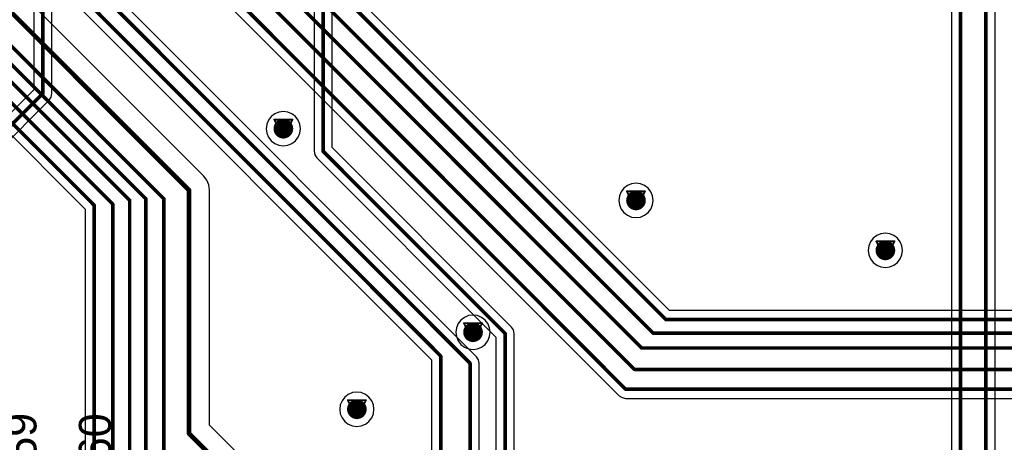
# Model space of a CAD drawing. Header units: millimetres. Extents: x 138 to 555, y 26 to 334.
# Tile 327 of 656: x 242 to 270, y 201 to 213. Entities that reach past the tile are written whole.
import ezdxf

# ---------------------------------------------------------------- set-up
doc = ezdxf.new("R2010")
doc.units = ezdxf.units.MM
for name, color, linetype in [('BottomLayer', 5, 'Continuous'), ('DrillDrawing', 1, 'Continuous'), ('MidLayer1', 16, 'Continuous'), ('MidLayer2', 76, 'Continuous'), ('MidLayer3', 90, 'Continuous'), ('MidLayer4', 156, 'Continuous'), ('MultiLayer', 9, 'Continuous'), ('TopLayer', 1, 'Continuous'), ('TopOverlay', 2, 'Continuous'), ('ViaHoleLayer', 16, 'Continuous')]:
    doc.layers.add(name, color=color, linetype=linetype)

msp = doc.modelspace()

# ---------------------------------------------------------------- linework, layer by layer
at = {"layer": 'BottomLayer'}
for p, q in [((242.637, 217.094), (242.637, 210.896)), ((243.147, 210.791), (243.147, 216.989)), ((260.411, 204.734), (249.731, 215.414)), ((247.297, 214.061), (259.003, 202.355)), ((242.637, 210.896), (221.91, 190.169)), ((222.271, 189.809), (243.072, 210.611)), ((243.072, 210.611), (243.128, 210.693)), ((243.128, 210.693), (243.147, 210.791)), ((296.54, 204.734), (260.411, 204.734)), ((259.003, 202.355), (259.085, 202.3)), ((259.085, 202.3), (259.183, 202.28)), ((259.183, 202.28), (301.337, 202.28))]:
    msp.add_line(p, q, dxfattribs=at)
at = {"layer": 'BottomLayer', "const_width": 0.1}
for points in [[(242.892, 210.791), (242.892, 217.094)], [(246.375, 216.139), (259.425, 203.089)], [(249.378, 215.406), (260.306, 204.479)], [(248.977, 215.074), (259.949, 204.102)], [(248.426, 214.891), (259.631, 203.685)], [(247.194, 214.524), (259.183, 202.535)], [(221.783, 189.682), (242.892, 210.791)], [(260.306, 204.479), (298.592, 204.479)], [(259.949, 204.102), (298.979, 204.102)], [(259.631, 203.685), (299.697, 203.685)], [(259.425, 203.089), (300.418, 203.089)], [(259.183, 202.535), (301.337, 202.535)]]:
    msp.add_lwpolyline(points, dxfattribs=at)
at = {"layer": 'BottomLayer'}
for points, const_width in [([(242.867, 210.791, 1), (242.917, 210.791, 1)], 0.05), ([(242.867, 210.791, 1), (242.917, 210.791, 1)], 0.05), ([(249.477, 209.81, 1), (249.752, 209.81, 1)], 0.275), ([(259.334, 207.807, 1), (259.609, 207.807, 1)], 0.275), ([(266.305, 206.412, 1), (266.58, 206.412, 1)], 0.275), ([(260.281, 204.479, 1), (260.331, 204.479, 1)], 0.05), ([(260.281, 204.479, 1), (260.331, 204.479, 1)], 0.05), ([(254.779, 204.127, 1), (255.054, 204.127, 1)], 0.275), ([(259.924, 204.102, 1), (259.974, 204.102, 1)], 0.05), ([(259.924, 204.102, 1), (259.974, 204.102, 1)], 0.05), ([(259.606, 203.685, 1), (259.656, 203.685, 1)], 0.05), ([(259.606, 203.685, 1), (259.656, 203.685, 1)], 0.05), ([(259.4, 203.089, 1), (259.45, 203.089, 1)], 0.05), ([(259.4, 203.089, 1), (259.45, 203.089, 1)], 0.05), ([(259.158, 202.535, 1), (259.208, 202.535, 1)], 0.05), ([(259.158, 202.535, 1), (259.208, 202.535, 1)], 0.05), ([(251.532, 201.976, 1), (251.807, 201.976, 1)], 0.275)]:
    msp.add_lwpolyline(points, format="xyb", close=True, dxfattribs=dict(at, const_width=const_width))
at = {"layer": 'DrillDrawing', "const_width": 0.0508}
for points in [[(249.361, 210.064), (249.869, 210.064)], [(249.361, 210.064), (249.615, 209.556)], [(249.615, 209.556), (249.869, 210.064)], [(249.462, 209.962), (249.767, 209.962)], [(249.462, 209.962), (249.615, 209.657)], [(249.615, 209.657), (249.767, 209.962)], [(259.217, 208.061), (259.725, 208.061)], [(259.217, 208.061), (259.471, 207.553)], [(259.471, 207.553), (259.725, 208.061)], [(259.319, 207.959), (259.624, 207.959)], [(259.319, 207.959), (259.471, 207.654)], [(259.471, 207.654), (259.624, 207.959)], [(266.189, 206.666), (266.697, 206.666)], [(266.189, 206.666), (266.443, 206.158)], [(266.29, 206.565), (266.595, 206.565)], [(266.29, 206.565), (266.443, 206.26)], [(266.443, 206.158), (266.697, 206.666)], [(266.443, 206.26), (266.595, 206.565)], [(254.662, 204.381), (255.17, 204.381)], [(254.662, 204.381), (254.916, 203.873)], [(254.764, 204.28), (255.069, 204.28)], [(254.764, 204.28), (254.916, 203.975)], [(254.916, 203.873), (255.17, 204.381)], [(254.916, 203.975), (255.069, 204.28)], [(251.415, 202.23), (251.923, 202.23)], [(251.415, 202.23), (251.669, 201.722)], [(251.517, 202.128), (251.822, 202.128)], [(251.517, 202.128), (251.669, 201.824)], [(251.669, 201.722), (251.923, 202.23)], [(251.669, 201.824), (251.822, 202.128)]]:
    msp.add_lwpolyline(points, dxfattribs=at)
at = {"layer": 'DrillDrawing', "const_width": 0.0254}
for points in [[(249.348, 210.064, 1), (249.373, 210.064, 1)], [(249.348, 210.064, 1), (249.373, 210.064, 1)], [(249.856, 210.064, 1), (249.881, 210.064, 1)], [(249.856, 210.064, 1), (249.881, 210.064, 1)], [(249.45, 209.962, 1), (249.475, 209.962, 1)], [(249.45, 209.962, 1), (249.475, 209.962, 1)], [(249.754, 209.962, 1), (249.78, 209.962, 1)], [(249.754, 209.962, 1), (249.78, 209.962, 1)], [(249.602, 209.657, 1), (249.627, 209.657, 1)], [(249.602, 209.657, 1), (249.627, 209.657, 1)], [(249.602, 209.556, 1), (249.627, 209.556, 1)], [(249.602, 209.556, 1), (249.627, 209.556, 1)], [(259.205, 208.061, 1), (259.23, 208.061, 1)], [(259.205, 208.061, 1), (259.23, 208.061, 1)], [(259.713, 208.061, 1), (259.738, 208.061, 1)], [(259.713, 208.061, 1), (259.738, 208.061, 1)], [(259.306, 207.959, 1), (259.332, 207.959, 1)], [(259.306, 207.959, 1), (259.332, 207.959, 1)], [(259.611, 207.959, 1), (259.636, 207.959, 1)], [(259.611, 207.959, 1), (259.636, 207.959, 1)], [(259.459, 207.654, 1), (259.484, 207.654, 1)], [(259.459, 207.654, 1), (259.484, 207.654, 1)], [(259.459, 207.553, 1), (259.484, 207.553, 1)], [(259.459, 207.553, 1), (259.484, 207.553, 1)], [(266.176, 206.666, 1), (266.202, 206.666, 1)], [(266.176, 206.666, 1), (266.202, 206.666, 1)], [(266.278, 206.565, 1), (266.303, 206.565, 1)], [(266.278, 206.565, 1), (266.303, 206.565, 1)], [(266.583, 206.565, 1), (266.608, 206.565, 1)], [(266.583, 206.565, 1), (266.608, 206.565, 1)], [(266.684, 206.666, 1), (266.71, 206.666, 1)], [(266.684, 206.666, 1), (266.71, 206.666, 1)], [(266.43, 206.26, 1), (266.456, 206.26, 1)], [(266.43, 206.26, 1), (266.456, 206.26, 1)], [(266.43, 206.158, 1), (266.456, 206.158, 1)], [(266.43, 206.158, 1), (266.456, 206.158, 1)], [(254.65, 204.381, 1), (254.675, 204.381, 1)], [(254.65, 204.381, 1), (254.675, 204.381, 1)], [(254.751, 204.28, 1), (254.777, 204.28, 1)], [(254.751, 204.28, 1), (254.777, 204.28, 1)], [(255.056, 204.28, 1), (255.082, 204.28, 1)], [(255.056, 204.28, 1), (255.082, 204.28, 1)], [(255.158, 204.381, 1), (255.183, 204.381, 1)], [(255.158, 204.381, 1), (255.183, 204.381, 1)], [(254.904, 203.975, 1), (254.929, 203.975, 1)], [(254.904, 203.975, 1), (254.929, 203.975, 1)], [(254.904, 203.873, 1), (254.929, 203.873, 1)], [(254.904, 203.873, 1), (254.929, 203.873, 1)], [(251.403, 202.23, 1), (251.428, 202.23, 1)], [(251.403, 202.23, 1), (251.428, 202.23, 1)], [(251.504, 202.128, 1), (251.53, 202.128, 1)], [(251.504, 202.128, 1), (251.53, 202.128, 1)], [(251.809, 202.128, 1), (251.834, 202.128, 1)], [(251.809, 202.128, 1), (251.834, 202.128, 1)], [(251.911, 202.23, 1), (251.936, 202.23, 1)], [(251.911, 202.23, 1), (251.936, 202.23, 1)], [(251.657, 201.824, 1), (251.682, 201.824, 1)], [(251.657, 201.824, 1), (251.682, 201.824, 1)], [(251.657, 201.722, 1), (251.682, 201.722, 1)], [(251.657, 201.722, 1), (251.682, 201.722, 1)]]:
    msp.add_lwpolyline(points, format="xyb", close=True, dxfattribs=at)
at = {"layer": 'MidLayer1', "const_width": 0.275}
for points in [[(249.477, 209.81, 1), (249.752, 209.81, 1)], [(259.334, 207.807, 1), (259.609, 207.807, 1)], [(266.305, 206.412, 1), (266.58, 206.412, 1)], [(254.779, 204.127, 1), (255.054, 204.127, 1)], [(251.532, 201.976, 1), (251.807, 201.976, 1)]]:
    msp.add_lwpolyline(points, format="xyb", close=True, dxfattribs=at)
at = {"layer": 'MidLayer2', "const_width": 0.275}
for points in [[(249.477, 209.81, 1), (249.752, 209.81, 1)], [(259.334, 207.807, 1), (259.609, 207.807, 1)], [(266.305, 206.412, 1), (266.58, 206.412, 1)], [(254.779, 204.127, 1), (255.054, 204.127, 1)], [(251.532, 201.976, 1), (251.807, 201.976, 1)]]:
    msp.add_lwpolyline(points, format="xyb", close=True, dxfattribs=at)
at = {"layer": 'MidLayer3', "const_width": 0.275}
for points in [[(249.477, 209.81, 1), (249.752, 209.81, 1)], [(259.334, 207.807, 1), (259.609, 207.807, 1)], [(266.305, 206.412, 1), (266.58, 206.412, 1)], [(254.779, 204.127, 1), (255.054, 204.127, 1)], [(251.532, 201.976, 1), (251.807, 201.976, 1)]]:
    msp.add_lwpolyline(points, format="xyb", close=True, dxfattribs=at)
at = {"layer": 'MidLayer4'}
for p, q in [((249.491, 210.272), (249.375, 210.225)), ((249.615, 210.289), (249.491, 210.272)), ((249.739, 210.272), (249.615, 210.289)), ((249.854, 210.225), (249.739, 210.272)), ((249.2, 210.049), (249.152, 209.934)), ((249.276, 210.148), (249.2, 210.049)), ((249.375, 210.225), (249.276, 210.148)), ((249.953, 210.148), (249.854, 210.225)), ((250.03, 210.049), (249.953, 210.148)), ((250.077, 209.934), (250.03, 210.049)), ((249.152, 209.934), (249.136, 209.81)), ((249.136, 209.81), (249.152, 209.686)), ((250.094, 209.81), (250.077, 209.934)), ((250.077, 209.686), (250.094, 209.81)), ((249.152, 209.686), (249.2, 209.57)), ((249.2, 209.57), (249.276, 209.471)), ((249.276, 209.471), (249.375, 209.395)), ((249.854, 209.395), (249.953, 209.471)), ((249.953, 209.471), (250.03, 209.57)), ((250.03, 209.57), (250.077, 209.686)), ((249.375, 209.395), (249.491, 209.347)), ((249.491, 209.347), (249.615, 209.331)), ((249.615, 209.331), (249.739, 209.347)), ((249.739, 209.347), (249.854, 209.395)), ((259.132, 208.145), (259.056, 208.046)), ((259.232, 208.222), (259.132, 208.145)), ((259.347, 208.269), (259.232, 208.222)), ((259.471, 208.286), (259.347, 208.269)), ((259.595, 208.269), (259.471, 208.286)), ((259.711, 208.222), (259.595, 208.269)), ((259.81, 208.145), (259.711, 208.222)), ((259.886, 208.046), (259.81, 208.145)), ((259.008, 207.931), (258.992, 207.807)), ((258.992, 207.807), (259.008, 207.683)), ((259.056, 208.046), (259.008, 207.931)), ((259.934, 207.931), (259.886, 208.046)), ((259.95, 207.807), (259.934, 207.931)), ((259.934, 207.683), (259.95, 207.807)), ((259.008, 207.683), (259.056, 207.567)), ((259.056, 207.567), (259.132, 207.468)), ((259.81, 207.468), (259.886, 207.567)), ((259.886, 207.567), (259.934, 207.683)), ((259.132, 207.468), (259.232, 207.392)), ((259.232, 207.392), (259.347, 207.344)), ((259.347, 207.344), (259.471, 207.328)), ((259.471, 207.328), (259.595, 207.344)), ((259.595, 207.344), (259.711, 207.392)), ((259.711, 207.392), (259.81, 207.468)), ((266.104, 206.751), (266.028, 206.652)), ((266.203, 206.827), (266.104, 206.751)), ((266.319, 206.875), (266.203, 206.827)), ((266.443, 206.891), (266.319, 206.875)), ((266.567, 206.875), (266.443, 206.891)), ((266.682, 206.827), (266.567, 206.875)), ((266.782, 206.751), (266.682, 206.827)), ((266.858, 206.652), (266.782, 206.751)), ((265.98, 206.536), (265.964, 206.412)), ((266.028, 206.652), (265.98, 206.536)), ((266.906, 206.536), (266.858, 206.652)), ((266.922, 206.412), (266.906, 206.536)), ((265.964, 206.412), (265.98, 206.288)), ((265.98, 206.288), (266.028, 206.173)), ((266.028, 206.173), (266.104, 206.074)), ((266.782, 206.074), (266.858, 206.173)), ((266.858, 206.173), (266.906, 206.288)), ((266.906, 206.288), (266.922, 206.412)), ((266.104, 206.074), (266.203, 205.997)), ((266.203, 205.997), (266.319, 205.95)), ((266.319, 205.95), (266.443, 205.933)), ((266.443, 205.933), (266.567, 205.95)), ((266.567, 205.95), (266.682, 205.997)), ((266.682, 205.997), (266.782, 206.074)), ((254.677, 204.542), (254.578, 204.466)), ((254.792, 204.59), (254.677, 204.542)), ((254.916, 204.606), (254.792, 204.59)), ((255.04, 204.59), (254.916, 204.606)), ((255.156, 204.542), (255.04, 204.59)), ((255.255, 204.466), (255.156, 204.542)), ((254.454, 204.251), (254.437, 204.127)), ((254.502, 204.367), (254.454, 204.251)), ((254.578, 204.466), (254.502, 204.367)), ((255.331, 204.367), (255.255, 204.466)), ((255.379, 204.251), (255.331, 204.367)), ((255.396, 204.127), (255.379, 204.251)), ((254.437, 204.127), (254.454, 204.003)), ((254.454, 204.003), (254.502, 203.888)), ((255.331, 203.888), (255.379, 204.003)), ((255.379, 204.003), (255.396, 204.127)), ((254.502, 203.888), (254.578, 203.788)), ((254.578, 203.788), (254.677, 203.712)), ((254.677, 203.712), (254.792, 203.664)), ((255.04, 203.664), (255.156, 203.712)), ((255.156, 203.712), (255.255, 203.788)), ((255.255, 203.788), (255.331, 203.888)), ((254.792, 203.664), (254.916, 203.648)), ((254.916, 203.648), (255.04, 203.664)), ((251.331, 202.315), (251.254, 202.215)), ((251.43, 202.391), (251.331, 202.315)), ((251.545, 202.439), (251.43, 202.391)), ((251.669, 202.455), (251.545, 202.439)), ((251.793, 202.439), (251.669, 202.455)), ((251.909, 202.391), (251.793, 202.439)), ((252.008, 202.315), (251.909, 202.391)), ((252.084, 202.215), (252.008, 202.315)), ((251.207, 202.1), (251.19, 201.976)), ((251.254, 202.215), (251.207, 202.1)), ((252.132, 202.1), (252.084, 202.215)), ((252.148, 201.976), (252.132, 202.1)), ((251.19, 201.976), (251.207, 201.852)), ((251.207, 201.852), (251.254, 201.736)), ((252.084, 201.736), (252.132, 201.852)), ((252.132, 201.852), (252.148, 201.976)), ((251.254, 201.736), (251.331, 201.637)), ((251.331, 201.637), (251.43, 201.561)), ((251.43, 201.561), (251.545, 201.513)), ((251.545, 201.513), (251.669, 201.497)), ((251.669, 201.497), (251.793, 201.513)), ((251.793, 201.513), (251.909, 201.561)), ((251.909, 201.561), (252.008, 201.637)), ((252.008, 201.637), (252.084, 201.736))]:
    msp.add_line(p, q, dxfattribs=at)
at = {"layer": 'MidLayer4', "const_width": 0.275}
for points in [[(249.477, 209.81, 1), (249.752, 209.81, 1)], [(259.334, 207.807, 1), (259.609, 207.807, 1)], [(266.305, 206.412, 1), (266.58, 206.412, 1)], [(254.779, 204.127, 1), (255.054, 204.127, 1)], [(251.532, 201.976, 1), (251.807, 201.976, 1)]]:
    msp.add_lwpolyline(points, format="xyb", close=True, dxfattribs=at)
at = {"layer": 'MultiLayer', "const_width": 0.275}
for points in [[(249.477, 209.81, 1), (249.752, 209.81, 1)], [(259.334, 207.807, 1), (259.609, 207.807, 1)], [(266.305, 206.412, 1), (266.58, 206.412, 1)], [(254.779, 204.127, 1), (255.054, 204.127, 1)], [(251.532, 201.976, 1), (251.807, 201.976, 1)]]:
    msp.add_lwpolyline(points, format="xyb", close=True, dxfattribs=at)
at = {"layer": 'TopLayer'}
for p, q in [((250.472, 266.3), (250.472, 209.178)), ((250.982, 209.283), (250.982, 266.405)), ((268.289, 245.895), (268.289, 197.405)), ((269.508, 196.915), (269.508, 240.425)), ((255.013, 203.441), (232.394, 226.06)), ((232.172, 224.945), (253.758, 203.359)), ((247.383, 208.494), (232.716, 223.16)), ((239.344, 212.294), (244.073, 207.564)), ((250.472, 209.178), (250.491, 209.08)), ((255.994, 204.272), (250.982, 209.283)), ((250.491, 209.08), (250.547, 208.997)), ((250.547, 208.997), (255.558, 203.986)), ((247.473, 208.376), (247.383, 208.494)), ((247.383, 208.494), (247.383, 208.494)), ((247.53, 208.238), (247.473, 208.376)), ((247.55, 208.091), (247.53, 208.238)), ((247.55, 201.534), (247.55, 208.091)), ((247.55, 208.091), (247.55, 208.091)), ((244.073, 207.564), (244.073, 198.855)), ((256.049, 204.189), (255.994, 204.272)), ((255.558, 203.986), (255.558, 179.173)), ((256.068, 204.091), (256.049, 204.189)), ((256.068, 179.155), (256.068, 204.091)), ((255.069, 203.359), (255.013, 203.441)), ((253.758, 203.359), (253.758, 170.824)), ((255.088, 203.261), (255.069, 203.359)), ((255.088, 188.507), (255.088, 203.261)), ((252.166, 196.918), (247.55, 201.534))]:
    msp.add_line(p, q, dxfattribs=at)
for points, const_width in [([(250.727, 209.178), (250.727, 266.405)], 0.1), ([(268.544, 197.299), (268.544, 246.329)], 0.1), ([(269.253, 196.915), (269.253, 240.86)], 0.1), ([(232.214, 225.88), (254.833, 203.261)], 0.1), ([(232.08, 225.398), (254.013, 203.465)], 0.1), ([(232.313, 222.757), (246.98, 208.091)], 0.13), ([(231.87, 222.257), (246.275, 207.852)], 0.1), ([(231.862, 221.757), (245.773, 207.846)], 0.1), ([(231.869, 221.257), (245.318, 207.808)], 0.1), ([(231.79, 220.757), (244.848, 207.7)], 0.1), ([(231.74, 220.257), (244.328, 207.669)], 0.1), ([(250.727, 209.178), (255.813, 204.091)], 0.1), ([(246.98, 201.298), (246.98, 208.091)], 0.13), ([(245.318, 200.225), (245.318, 207.808)], 0.1), ([(245.773, 200.503), (245.773, 207.846)], 0.1), ([(246.275, 200.823), (246.275, 207.852)], 0.1), ([(244.328, 197.951), (244.328, 207.669)], 0.1), ([(244.848, 199.888), (244.848, 207.7)], 0.1), ([(255.813, 178.842), (255.813, 204.091)], 0.1), ([(254.013, 170.824), (254.013, 203.465)], 0.1), ([(254.833, 188.072), (254.833, 203.261)], 0.1), ([(246.98, 201.298), (251.763, 196.515)], 0.13)]:
    msp.add_lwpolyline(points, dxfattribs=dict(at, const_width=const_width))
for points, const_width in [([(249.477, 209.81, 1), (249.752, 209.81, 1)], 0.275), ([(250.702, 209.178, 1), (250.752, 209.178, 1)], 0.05), ([(250.702, 209.178, 1), (250.752, 209.178, 1)], 0.05), ([(246.947, 208.091, 1), (247.012, 208.091, 1)], 0.065), ([(246.947, 208.091, 1), (247.012, 208.091, 1)], 0.065), ([(259.334, 207.807, 1), (259.609, 207.807, 1)], 0.275), ([(245.293, 207.808, 1), (245.343, 207.808, 1)], 0.05), ([(245.293, 207.808, 1), (245.343, 207.808, 1)], 0.05), ([(245.748, 207.846, 1), (245.798, 207.846, 1)], 0.05), ([(245.748, 207.846, 1), (245.798, 207.846, 1)], 0.05), ([(246.25, 207.852, 1), (246.3, 207.852, 1)], 0.05), ([(246.25, 207.852, 1), (246.3, 207.852, 1)], 0.05), ([(244.303, 207.669, 1), (244.353, 207.669, 1)], 0.05), ([(244.303, 207.669, 1), (244.353, 207.669, 1)], 0.05), ([(244.823, 207.7, 1), (244.873, 207.7, 1)], 0.05), ([(244.823, 207.7, 1), (244.873, 207.7, 1)], 0.05), ([(266.305, 206.412, 1), (266.58, 206.412, 1)], 0.275), ([(254.779, 204.127, 1), (255.054, 204.127, 1)], 0.275), ([(255.788, 204.091, 1), (255.838, 204.091, 1)], 0.05), ([(255.788, 204.091, 1), (255.838, 204.091, 1)], 0.05), ([(253.988, 203.465, 1), (254.038, 203.465, 1)], 0.05), ([(253.988, 203.465, 1), (254.038, 203.465, 1)], 0.05), ([(254.808, 203.261, 1), (254.858, 203.261, 1)], 0.05), ([(254.808, 203.261, 1), (254.858, 203.261, 1)], 0.05), ([(251.532, 201.976, 1), (251.807, 201.976, 1)], 0.275), ([(246.947, 201.298, 1), (247.012, 201.298, 1)], 0.065), ([(246.947, 201.298, 1), (247.012, 201.298, 1)], 0.065)]:
    msp.add_lwpolyline(points, format="xyb", close=True, dxfattribs=dict(at, const_width=const_width))
at = {"layer": 'ViaHoleLayer', "const_width": 0.15}
for points in [[(249.54, 209.81, 1), (249.69, 209.81, 1)], [(259.396, 207.807, 1), (259.546, 207.807, 1)], [(266.368, 206.412, 1), (266.518, 206.412, 1)], [(254.841, 204.127, 1), (254.991, 204.127, 1)], [(251.594, 201.976, 1), (251.744, 201.976, 1)]]:
    msp.add_lwpolyline(points, format="xyb", close=True, dxfattribs=at)

# ---------------------------------------------------------------- texts
at = {"layer": 'TopOverlay'}
for s, p in [('SB59', (242.713, 198.931)), ('SB60', (244.799, 198.917))]:
    msp.add_text(s, height=0.9, rotation=90, dxfattribs=at).set_placement(p)

doc.saveas('drawing.dxf')
